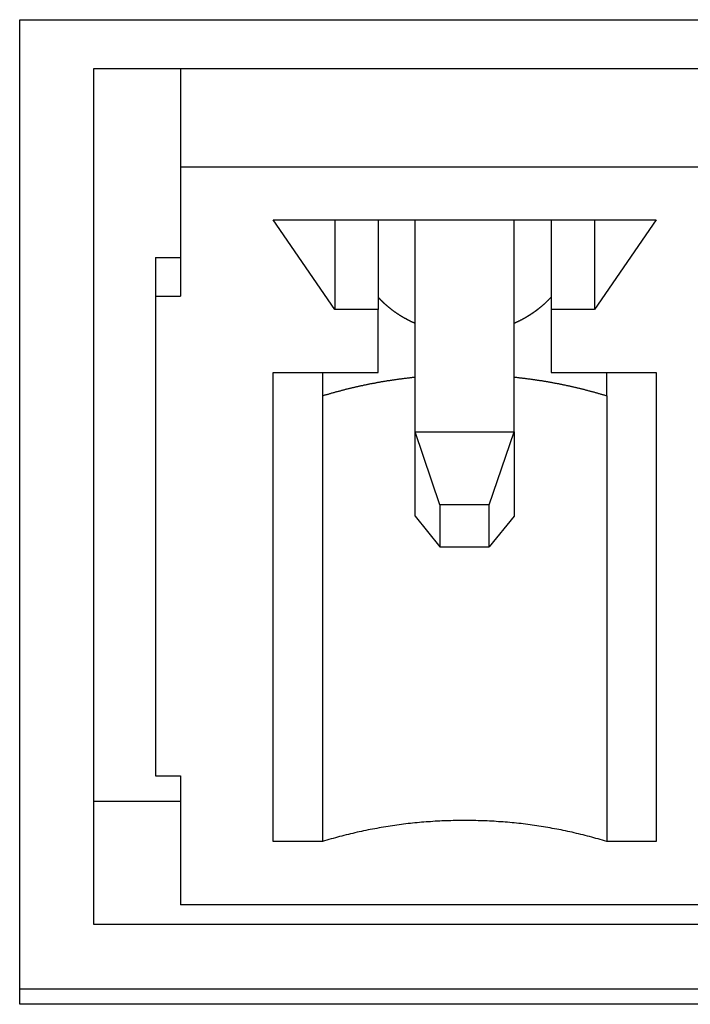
# Model space of a CAD drawing. Extents: x 1107 to 4046, y 937 to 3355.
# Tile 467 of 656: x 2201.63 to 2207.06, y 2637.49 to 2645.46. Entities that reach past the tile are written whole.
import ezdxf

# ---------------------------------------------------------------- set-up
doc = ezdxf.new("R2010")
doc.units = 0
doc.layers.add('KF_VIDA_L___C_REAR', color=7, linetype='CONTINUOUS')

# ---------------------------------------------------------------- blocks, each defined once
blk = doc.blocks.new('KF_VIDA_L___C_REAR')
at = {"layer": 'KF_VIDA_L___C_REAR'}
for p, q in [((14.65, 956.242676), (39.35, 956.242676)), ((14.65, 948.275242), (14.65, 956.242676)), ((15.25, 955.84806), (38.75, 955.84806)), ((15.25, 948.919857), (15.25, 955.84806)), ((15.95, 955.84806), (15.95, 955.049314)), ((38.05, 955.049314), (15.95, 955.049314)), ((15.95, 955.049314), (15.95, 954.00483)), ((17.2, 953.89825), (16.7, 954.622994)), ((16.7, 954.622994), (19.8, 954.622994)), ((17.2, 954.622994), (17.2, 953.89825)), ((17.55, 954.622994), (17.55, 953.89825)), ((17.85, 952.906528), (17.85, 954.622994)), ((18.65, 952.906528), (18.65, 954.622994)), ((18.95, 954.622994), (18.95, 953.89825)), ((19.8, 954.622994), (19.3, 953.89825)), ((19.3, 954.622994), (19.3, 953.89825)), ((15.75, 954.318329), (15.95, 954.318329)), ((15.75, 954.318329), (15.75, 954.00483)), ((15.75, 954.00483), (15.95, 954.00483)), ((15.75, 954.00483), (15.75, 950.125317)), ((17.55, 953.89825), (17.2, 953.89825)), ((17.55, 953.386666), (17.55, 953.89825)), ((19.3, 953.89825), (18.95, 953.89825)), ((18.95, 953.89825), (18.95, 953.386666)), ((16.7, 949.592417), (16.7, 953.386666)), ((16.7, 953.386666), (17.55, 953.386666)), ((17.1, 953.386666), (17.1, 953.197657)), ((18.95, 953.386666), (19.8, 953.386666)), ((19.4, 953.197657), (19.4, 953.386666)), ((19.8, 953.386666), (19.8, 949.592417)), ((17.1, 953.197657), (17.1, 949.592417)), ((19.4, 953.197657), (19.4, 949.592417)), ((17.85, 952.906528), (18.65, 952.906528)), ((18.05, 952.318001), (17.85, 952.906528)), ((17.85, 952.224416), (17.85, 952.906528)), ((18.45, 952.318001), (18.65, 952.906528)), ((18.65, 952.906528), (18.65, 952.224416)), ((18.45, 952.318001), (18.05, 952.318001)), ((18.05, 952.318001), (18.05, 951.976945)), ((18.45, 951.976945), (18.45, 952.318001)), ((17.85, 952.224416), (18.05, 951.976945)), ((18.65, 952.224416), (18.45, 951.976945)), ((18.05, 951.976945), (18.45, 951.976945)), ((15.75, 950.125317), (15.95, 950.125317)), ((15.95, 950.125317), (15.95, 949.080833)), ((15.25, 949.919857), (15.95, 949.919857)), ((17.1, 949.592417), (16.7, 949.592417)), ((19.8, 949.592417), (19.4, 949.592417)), ((38.05, 949.080833), (15.95, 949.080833)), ((38.75, 948.919857), (15.25, 948.919857)), ((14.65, 948.400242), (39.35, 948.400242)), ((39.35, 948.275242), (14.65, 948.275242))]:
    blk.add_line(p, q, dxfattribs=at)
for points in [[(17.85, 953.785, 0), (17.8482, 953.785, 0), (17.8464, 953.786, 0), (17.8446, 953.787, 0), (17.8428, 953.788, 0), (17.841, 953.789, 0), (17.8393, 953.789, 0), (17.8375, 953.79, 0), (17.8357, 953.791, 0), (17.8339, 953.792, 0), (17.8321, 953.793, 0), (17.8304, 953.793, 0), (17.8286, 953.794, 0), (17.8268, 953.795, 0), (17.8251, 953.796, 0), (17.8233, 953.797, 0), (17.8215, 953.798, 0), (17.8198, 953.798, 0), (17.818, 953.799, 0), (17.8162, 953.8, 0), (17.8145, 953.801, 0), (17.8127, 953.802, 0), (17.811, 953.803, 0), (17.8092, 953.804, 0), (17.8075, 953.804, 0), (17.8057, 953.805, 0), (17.804, 953.806, 0), (17.8022, 953.807, 0), (17.8005, 953.808, 0), (17.7987, 953.809, 0), (17.797, 953.81, 0), (17.7953, 953.811, 0), (17.7935, 953.812, 0), (17.7918, 953.812, 0), (17.7901, 953.813, 0), (17.7884, 953.814, 0), (17.7866, 953.815, 0), (17.7849, 953.816, 0), (17.7832, 953.817, 0), (17.7815, 953.818, 0), (17.7797, 953.819, 0), (17.778, 953.82, 0), (17.7763, 953.821, 0), (17.7746, 953.822, 0), (17.7729, 953.823, 0), (17.7712, 953.824, 0), (17.7695, 953.825, 0), (17.7678, 953.825, 0), (17.7661, 953.826, 0), (17.7644, 953.827, 0), (17.7627, 953.828, 0), (17.761, 953.829, 0), (17.7593, 953.83, 0), (17.7576, 953.831, 0), (17.7559, 953.832, 0), (17.7543, 953.833, 0), (17.7526, 953.834, 0), (17.7509, 953.835, 0), (17.7492, 953.836, 0), (17.7475, 953.837, 0), (17.7459, 953.838, 0), (17.7442, 953.839, 0), (17.7425, 953.84, 0), (17.7409, 953.841, 0), (17.7392, 953.842, 0), (17.7375, 953.843, 0), (17.7359, 953.844, 0), (17.7342, 953.845, 0), (17.7326, 953.846, 0), (17.7309, 953.847, 0), (17.7293, 953.848, 0), (17.7276, 953.849, 0), (17.726, 953.85, 0), (17.7243, 953.851, 0), (17.7227, 953.852, 0), (17.7211, 953.854, 0), (17.7194, 953.855, 0), (17.7178, 953.856, 0), (17.7162, 953.857, 0), (17.7145, 953.858, 0), (17.7129, 953.859, 0), (17.7113, 953.86, 0), (17.7097, 953.861, 0), (17.7081, 953.862, 0), (17.7064, 953.863, 0), (17.7048, 953.864, 0), (17.7032, 953.865, 0), (17.7016, 953.866, 0), (17.7, 953.867, 0), (17.6984, 953.869, 0), (17.6968, 953.87, 0), (17.6952, 953.871, 0), (17.6936, 953.872, 0), (17.692, 953.873, 0), (17.6904, 953.874, 0), (17.6888, 953.875, 0), (17.6873, 953.876, 0), (17.6857, 953.877, 0), (17.6841, 953.879, 0), (17.6825, 953.88, 0), (17.681, 953.881, 0), (17.6794, 953.882, 0), (17.6778, 953.883, 0), (17.6763, 953.884, 0), (17.6747, 953.885, 0), (17.6731, 953.887, 0), (17.6716, 953.888, 0), (17.67, 953.889, 0), (17.6685, 953.89, 0), (17.6669, 953.891, 0), (17.6654, 953.892, 0), (17.6638, 953.893, 0), (17.6623, 953.895, 0), (17.6607, 953.896, 0), (17.6592, 953.897, 0), (17.6577, 953.898, 0), (17.6562, 953.899, 0), (17.6546, 953.901, 0), (17.6531, 953.902, 0), (17.6516, 953.903, 0), (17.6501, 953.904, 0), (17.6485, 953.905, 0), (17.647, 953.907, 0), (17.6455, 953.908, 0), (17.644, 953.909, 0), (17.6425, 953.91, 0), (17.641, 953.911, 0), (17.6395, 953.913, 0), (17.638, 953.914, 0), (17.6365, 953.915, 0), (17.635, 953.916, 0), (17.6335, 953.918, 0), (17.6321, 953.919, 0), (17.6306, 953.92, 0), (17.6291, 953.921, 0), (17.6276, 953.922, 0), (17.6262, 953.924, 0), (17.6247, 953.925, 0), (17.6232, 953.926, 0), (17.6218, 953.928, 0), (17.6203, 953.929, 0), (17.6188, 953.93, 0), (17.6174, 953.931, 0), (17.6159, 953.933, 0), (17.6145, 953.934, 0), (17.613, 953.935, 0), (17.6116, 953.936, 0), (17.6102, 953.938, 0), (17.6087, 953.939, 0), (17.6073, 953.94, 0), (17.6059, 953.942, 0), (17.6044, 953.943, 0), (17.603, 953.944, 0), (17.6016, 953.945, 0), (17.6002, 953.947, 0), (17.5988, 953.948, 0), (17.5973, 953.949, 0), (17.5959, 953.951, 0), (17.5945, 953.952, 0), (17.5931, 953.953, 0), (17.5917, 953.955, 0), (17.5903, 953.956, 0), (17.5889, 953.957, 0), (17.5876, 953.959, 0), (17.5862, 953.96, 0), (17.5848, 953.961, 0), (17.5834, 953.963, 0), (17.582, 953.964, 0), (17.5807, 953.965, 0), (17.5793, 953.967, 0), (17.5779, 953.968, 0), (17.5766, 953.969, 0), (17.5752, 953.971, 0), (17.5738, 953.972, 0), (17.5725, 953.973, 0), (17.5711, 953.975, 0), (17.5698, 953.976, 0), (17.5685, 953.978, 0), (17.5671, 953.979, 0), (17.5658, 953.98, 0), (17.5644, 953.982, 0), (17.5631, 953.983, 0), (17.5618, 953.985, 0), (17.5605, 953.986, 0), (17.5591, 953.987, 0), (17.5578, 953.989, 0), (17.5565, 953.99, 0), (17.5552, 953.992, 0), (17.5539, 953.993, 0), (17.5526, 953.994, 0), (17.5513, 953.996, 0), (17.55, 953.997, 0)], [(18.95, 953.997, 0), (18.9487, 953.996, 0), (18.9474, 953.994, 0), (18.9461, 953.993, 0), (18.9448, 953.992, 0), (18.9435, 953.99, 0), (18.9422, 953.989, 0), (18.9409, 953.987, 0), (18.9395, 953.986, 0), (18.9382, 953.985, 0), (18.9369, 953.983, 0), (18.9356, 953.982, 0), (18.9342, 953.98, 0), (18.9329, 953.979, 0), (18.9315, 953.978, 0), (18.9302, 953.976, 0), (18.9289, 953.975, 0), (18.9275, 953.973, 0), (18.9262, 953.972, 0), (18.9248, 953.971, 0), (18.9234, 953.969, 0), (18.9221, 953.968, 0), (18.9207, 953.967, 0), (18.9193, 953.965, 0), (18.918, 953.964, 0), (18.9166, 953.963, 0), (18.9152, 953.961, 0), (18.9138, 953.96, 0), (18.9124, 953.959, 0), (18.9111, 953.957, 0), (18.9097, 953.956, 0), (18.9083, 953.955, 0), (18.9069, 953.953, 0), (18.9055, 953.952, 0), (18.9041, 953.951, 0), (18.9027, 953.949, 0), (18.9012, 953.948, 0), (18.8998, 953.947, 0), (18.8984, 953.945, 0), (18.897, 953.944, 0), (18.8956, 953.943, 0), (18.8941, 953.942, 0), (18.8927, 953.94, 0), (18.8913, 953.939, 0), (18.8898, 953.938, 0), (18.8884, 953.936, 0), (18.887, 953.935, 0), (18.8855, 953.934, 0), (18.8841, 953.933, 0), (18.8826, 953.931, 0), (18.8812, 953.93, 0), (18.8797, 953.929, 0), (18.8782, 953.928, 0), (18.8768, 953.926, 0), (18.8753, 953.925, 0), (18.8738, 953.924, 0), (18.8724, 953.922, 0), (18.8709, 953.921, 0), (18.8694, 953.92, 0), (18.8679, 953.919, 0), (18.8665, 953.918, 0), (18.865, 953.916, 0), (18.8635, 953.915, 0), (18.862, 953.914, 0), (18.8605, 953.913, 0), (18.859, 953.911, 0), (18.8575, 953.91, 0), (18.856, 953.909, 0), (18.8545, 953.908, 0), (18.853, 953.907, 0), (18.8515, 953.905, 0), (18.8499, 953.904, 0), (18.8484, 953.903, 0), (18.8469, 953.902, 0), (18.8454, 953.901, 0), (18.8438, 953.899, 0), (18.8423, 953.898, 0), (18.8408, 953.897, 0), (18.8393, 953.896, 0), (18.8377, 953.895, 0), (18.8362, 953.893, 0), (18.8346, 953.892, 0), (18.8331, 953.891, 0), (18.8315, 953.89, 0), (18.83, 953.889, 0), (18.8284, 953.888, 0), (18.8269, 953.887, 0), (18.8253, 953.885, 0), (18.8237, 953.884, 0), (18.8222, 953.883, 0), (18.8206, 953.882, 0), (18.819, 953.881, 0), (18.8175, 953.88, 0), (18.8159, 953.879, 0), (18.8143, 953.877, 0), (18.8127, 953.876, 0), (18.8112, 953.875, 0), (18.8096, 953.874, 0), (18.808, 953.873, 0), (18.8064, 953.872, 0), (18.8048, 953.871, 0), (18.8032, 953.87, 0), (18.8016, 953.869, 0), (18.8, 953.867, 0), (18.7984, 953.866, 0), (18.7968, 953.865, 0), (18.7952, 953.864, 0), (18.7936, 953.863, 0), (18.7919, 953.862, 0), (18.7903, 953.861, 0), (18.7887, 953.86, 0), (18.7871, 953.859, 0), (18.7855, 953.858, 0), (18.7838, 953.857, 0), (18.7822, 953.856, 0), (18.7806, 953.855, 0), (18.7789, 953.854, 0), (18.7773, 953.852, 0), (18.7757, 953.851, 0), (18.774, 953.85, 0), (18.7724, 953.849, 0), (18.7707, 953.848, 0), (18.7691, 953.847, 0), (18.7674, 953.846, 0), (18.7658, 953.845, 0), (18.7641, 953.844, 0), (18.7625, 953.843, 0), (18.7608, 953.842, 0), (18.7591, 953.841, 0), (18.7575, 953.84, 0), (18.7558, 953.839, 0), (18.7541, 953.838, 0), (18.7525, 953.837, 0), (18.7508, 953.836, 0), (18.7491, 953.835, 0), (18.7474, 953.834, 0), (18.7457, 953.833, 0), (18.7441, 953.832, 0), (18.7424, 953.831, 0), (18.7407, 953.83, 0), (18.739, 953.829, 0), (18.7373, 953.828, 0), (18.7356, 953.827, 0), (18.7339, 953.826, 0), (18.7322, 953.825, 0), (18.7305, 953.825, 0), (18.7288, 953.824, 0), (18.7271, 953.823, 0), (18.7254, 953.822, 0), (18.7237, 953.821, 0), (18.722, 953.82, 0), (18.7203, 953.819, 0), (18.7185, 953.818, 0), (18.7168, 953.817, 0), (18.7151, 953.816, 0), (18.7134, 953.815, 0), (18.7116, 953.814, 0), (18.7099, 953.813, 0), (18.7082, 953.812, 0), (18.7065, 953.812, 0), (18.7047, 953.811, 0), (18.703, 953.81, 0), (18.7013, 953.809, 0), (18.6995, 953.808, 0), (18.6978, 953.807, 0), (18.696, 953.806, 0), (18.6943, 953.805, 0), (18.6925, 953.804, 0), (18.6908, 953.804, 0), (18.689, 953.803, 0), (18.6873, 953.802, 0), (18.6855, 953.801, 0), (18.6838, 953.8, 0), (18.682, 953.799, 0), (18.6802, 953.798, 0), (18.6785, 953.798, 0), (18.6767, 953.797, 0), (18.6749, 953.796, 0), (18.6732, 953.795, 0), (18.6714, 953.794, 0), (18.6696, 953.793, 0), (18.6679, 953.793, 0), (18.6661, 953.792, 0), (18.6643, 953.791, 0), (18.6625, 953.79, 0), (18.6607, 953.789, 0), (18.659, 953.789, 0), (18.6572, 953.788, 0), (18.6554, 953.787, 0), (18.6536, 953.786, 0), (18.6518, 953.785, 0), (18.65, 953.785, 0)], [(17.85, 953.348, 0), (17.844, 953.347, 0), (17.838, 953.347, 0), (17.832, 953.346, 0), (17.826, 953.346, 0), (17.8201, 953.345, 0), (17.8141, 953.344, 0), (17.8081, 953.344, 0), (17.8021, 953.343, 0), (17.7961, 953.342, 0), (17.7902, 953.342, 0), (17.7842, 953.341, 0), (17.7782, 953.34, 0), (17.7722, 953.339, 0), (17.7663, 953.339, 0), (17.7603, 953.338, 0), (17.7543, 953.337, 0), (17.7484, 953.337, 0), (17.7424, 953.336, 0), (17.7364, 953.335, 0), (17.7305, 953.334, 0), (17.7245, 953.333, 0), (17.7185, 953.333, 0), (17.7126, 953.332, 0), (17.7066, 953.331, 0), (17.7007, 953.33, 0), (17.6947, 953.329, 0), (17.6888, 953.328, 0), (17.6828, 953.328, 0), (17.6769, 953.327, 0), (17.6709, 953.326, 0), (17.665, 953.325, 0), (17.659, 953.324, 0), (17.6531, 953.323, 0), (17.6472, 953.322, 0), (17.6412, 953.321, 0), (17.6353, 953.321, 0), (17.6294, 953.32, 0), (17.6234, 953.319, 0), (17.6175, 953.318, 0), (17.6116, 953.317, 0), (17.6057, 953.316, 0), (17.5997, 953.315, 0), (17.5938, 953.314, 0), (17.5879, 953.313, 0), (17.582, 953.312, 0), (17.5761, 953.311, 0), (17.5702, 953.31, 0), (17.5642, 953.309, 0), (17.5583, 953.308, 0), (17.5524, 953.307, 0), (17.5465, 953.306, 0), (17.5406, 953.305, 0), (17.5347, 953.303, 0), (17.5288, 953.302, 0), (17.5229, 953.301, 0), (17.517, 953.3, 0), (17.5112, 953.299, 0), (17.5053, 953.298, 0), (17.4994, 953.297, 0), (17.4935, 953.296, 0), (17.4876, 953.295, 0), (17.4817, 953.293, 0), (17.4759, 953.292, 0), (17.47, 953.291, 0), (17.4641, 953.29, 0), (17.4583, 953.289, 0), (17.4524, 953.287, 0), (17.4465, 953.286, 0), (17.4407, 953.285, 0), (17.4348, 953.284, 0), (17.429, 953.283, 0), (17.4231, 953.281, 0), (17.4172, 953.28, 0), (17.4114, 953.279, 0), (17.4056, 953.278, 0), (17.3997, 953.276, 0), (17.3939, 953.275, 0), (17.388, 953.274, 0), (17.3822, 953.272, 0), (17.3764, 953.271, 0), (17.3705, 953.27, 0), (17.3647, 953.268, 0), (17.3589, 953.267, 0), (17.3531, 953.266, 0), (17.3473, 953.264, 0), (17.3414, 953.263, 0), (17.3356, 953.262, 0), (17.3298, 953.26, 0), (17.324, 953.259, 0), (17.3182, 953.257, 0), (17.3124, 953.256, 0), (17.3066, 953.255, 0), (17.3008, 953.253, 0), (17.295, 953.252, 0), (17.2892, 953.25, 0), (17.2834, 953.249, 0), (17.2777, 953.247, 0), (17.2719, 953.246, 0), (17.2661, 953.244, 0), (17.2603, 953.243, 0), (17.2546, 953.241, 0), (17.2488, 953.24, 0), (17.243, 953.238, 0), (17.2373, 953.237, 0), (17.2315, 953.235, 0), (17.2258, 953.234, 0), (17.22, 953.232, 0), (17.2143, 953.231, 0), (17.2085, 953.229, 0), (17.2028, 953.228, 0), (17.197, 953.226, 0), (17.1913, 953.224, 0), (17.1856, 953.223, 0), (17.1798, 953.221, 0), (17.1741, 953.22, 0), (17.1684, 953.218, 0), (17.1627, 953.216, 0), (17.157, 953.215, 0), (17.1512, 953.213, 0), (17.1455, 953.211, 0), (17.1398, 953.21, 0), (17.1341, 953.208, 0), (17.1284, 953.206, 0), (17.1227, 953.205, 0), (17.1171, 953.203, 0), (17.1114, 953.201, 0), (17.1057, 953.199, 0), (17.1, 953.198, 0)], [(19.4, 953.198, 0), (19.3943, 953.199, 0), (19.3886, 953.201, 0), (19.3829, 953.203, 0), (19.3773, 953.205, 0), (19.3716, 953.206, 0), (19.3659, 953.208, 0), (19.3602, 953.21, 0), (19.3545, 953.211, 0), (19.3488, 953.213, 0), (19.343, 953.215, 0), (19.3373, 953.216, 0), (19.3316, 953.218, 0), (19.3259, 953.22, 0), (19.3202, 953.221, 0), (19.3144, 953.223, 0), (19.3087, 953.224, 0), (19.303, 953.226, 0), (19.2972, 953.228, 0), (19.2915, 953.229, 0), (19.2857, 953.231, 0), (19.28, 953.232, 0), (19.2742, 953.234, 0), (19.2685, 953.235, 0), (19.2627, 953.237, 0), (19.257, 953.238, 0), (19.2512, 953.24, 0), (19.2454, 953.241, 0), (19.2397, 953.243, 0), (19.2339, 953.244, 0), (19.2281, 953.246, 0), (19.2223, 953.247, 0), (19.2166, 953.249, 0), (19.2108, 953.25, 0), (19.205, 953.252, 0), (19.1992, 953.253, 0), (19.1934, 953.255, 0), (19.1876, 953.256, 0), (19.1818, 953.257, 0), (19.176, 953.259, 0), (19.1702, 953.26, 0), (19.1644, 953.262, 0), (19.1586, 953.263, 0), (19.1527, 953.264, 0), (19.1469, 953.266, 0), (19.1411, 953.267, 0), (19.1353, 953.268, 0), (19.1295, 953.27, 0), (19.1236, 953.271, 0), (19.1178, 953.272, 0), (19.112, 953.274, 0), (19.1061, 953.275, 0), (19.1003, 953.276, 0), (19.0944, 953.278, 0), (19.0886, 953.279, 0), (19.0828, 953.28, 0), (19.0769, 953.281, 0), (19.071, 953.283, 0), (19.0652, 953.284, 0), (19.0593, 953.285, 0), (19.0535, 953.286, 0), (19.0476, 953.287, 0), (19.0417, 953.289, 0), (19.0359, 953.29, 0), (19.03, 953.291, 0), (19.0241, 953.292, 0), (19.0183, 953.293, 0), (19.0124, 953.295, 0), (19.0065, 953.296, 0), (19.0006, 953.297, 0), (18.9947, 953.298, 0), (18.9888, 953.299, 0), (18.983, 953.3, 0), (18.9771, 953.301, 0), (18.9712, 953.302, 0), (18.9653, 953.303, 0), (18.9594, 953.305, 0), (18.9535, 953.306, 0), (18.9476, 953.307, 0), (18.9417, 953.308, 0), (18.9358, 953.309, 0), (18.9298, 953.31, 0), (18.9239, 953.311, 0), (18.918, 953.312, 0), (18.9121, 953.313, 0), (18.9062, 953.314, 0), (18.9003, 953.315, 0), (18.8943, 953.316, 0), (18.8884, 953.317, 0), (18.8825, 953.318, 0), (18.8766, 953.319, 0), (18.8706, 953.32, 0), (18.8647, 953.321, 0), (18.8588, 953.321, 0), (18.8528, 953.322, 0), (18.8469, 953.323, 0), (18.841, 953.324, 0), (18.835, 953.325, 0), (18.8291, 953.326, 0), (18.8231, 953.327, 0), (18.8172, 953.328, 0), (18.8112, 953.328, 0), (18.8053, 953.329, 0), (18.7993, 953.33, 0), (18.7934, 953.331, 0), (18.7874, 953.332, 0), (18.7815, 953.333, 0), (18.7755, 953.333, 0), (18.7695, 953.334, 0), (18.7636, 953.335, 0), (18.7576, 953.336, 0), (18.7516, 953.337, 0), (18.7457, 953.337, 0), (18.7397, 953.338, 0), (18.7337, 953.339, 0), (18.7278, 953.339, 0), (18.7218, 953.34, 0), (18.7158, 953.341, 0), (18.7098, 953.342, 0), (18.7039, 953.342, 0), (18.6979, 953.343, 0), (18.6919, 953.344, 0), (18.6859, 953.344, 0), (18.6799, 953.345, 0), (18.674, 953.346, 0), (18.668, 953.346, 0), (18.662, 953.347, 0), (18.656, 953.347, 0), (18.65, 953.348, 0)], [(19.4, 949.592, 0), (19.3827, 949.598, 0), (19.3654, 949.603, 0), (19.3481, 949.608, 0), (19.3307, 949.613, 0), (19.3133, 949.618, 0), (19.2959, 949.623, 0), (19.2784, 949.627, 0), (19.261, 949.632, 0), (19.2434, 949.637, 0), (19.2259, 949.641, 0), (19.2083, 949.646, 0), (19.1907, 949.65, 0), (19.1731, 949.654, 0), (19.1554, 949.658, 0), (19.1377, 949.663, 0), (19.12, 949.667, 0), (19.1023, 949.671, 0), (19.0845, 949.674, 0), (19.0668, 949.678, 0), (19.049, 949.682, 0), (19.0311, 949.686, 0), (19.0133, 949.689, 0), (18.9954, 949.693, 0), (18.9775, 949.696, 0), (18.9596, 949.699, 0), (18.9417, 949.702, 0), (18.9237, 949.706, 0), (18.9057, 949.709, 0), (18.8877, 949.712, 0), (18.8697, 949.714, 0), (18.8517, 949.717, 0), (18.8336, 949.72, 0), (18.8156, 949.723, 0), (18.7975, 949.725, 0), (18.7794, 949.728, 0), (18.7613, 949.73, 0), (18.7431, 949.732, 0), (18.725, 949.735, 0), (18.7068, 949.737, 0), (18.6887, 949.739, 0), (18.6705, 949.741, 0), (18.6523, 949.743, 0), (18.6341, 949.744, 0), (18.6159, 949.746, 0), (18.5976, 949.748, 0), (18.5794, 949.749, 0), (18.5612, 949.751, 0), (18.5429, 949.752, 0), (18.5246, 949.753, 0), (18.5064, 949.755, 0), (18.4881, 949.756, 0), (18.4698, 949.757, 0), (18.4515, 949.758, 0), (18.4332, 949.759, 0), (18.4149, 949.76, 0), (18.3966, 949.76, 0), (18.3783, 949.761, 0), (18.36, 949.761, 0), (18.3416, 949.762, 0), (18.3233, 949.762, 0), (18.305, 949.763, 0), (18.2867, 949.763, 0), (18.2683, 949.763, 0), (18.25, 949.763, 0), (18.2317, 949.763, 0), (18.2133, 949.763, 0), (18.195, 949.763, 0), (18.1767, 949.762, 0), (18.1584, 949.762, 0), (18.14, 949.761, 0), (18.1217, 949.761, 0), (18.1034, 949.76, 0), (18.0851, 949.76, 0), (18.0668, 949.759, 0), (18.0485, 949.758, 0), (18.0302, 949.757, 0), (18.0119, 949.756, 0), (17.9936, 949.755, 0), (17.9754, 949.753, 0), (17.9571, 949.752, 0), (17.9388, 949.751, 0), (17.9206, 949.749, 0), (17.9024, 949.748, 0), (17.8841, 949.746, 0), (17.8659, 949.744, 0), (17.8477, 949.743, 0), (17.8295, 949.741, 0), (17.8113, 949.739, 0), (17.7932, 949.737, 0), (17.775, 949.735, 0), (17.7569, 949.732, 0), (17.7387, 949.73, 0), (17.7206, 949.728, 0), (17.7025, 949.725, 0), (17.6844, 949.723, 0), (17.6664, 949.72, 0), (17.6483, 949.717, 0), (17.6303, 949.714, 0), (17.6123, 949.712, 0), (17.5943, 949.709, 0), (17.5763, 949.706, 0), (17.5583, 949.702, 0), (17.5404, 949.699, 0), (17.5225, 949.696, 0), (17.5046, 949.693, 0), (17.4867, 949.689, 0), (17.4689, 949.686, 0), (17.451, 949.682, 0), (17.4332, 949.678, 0), (17.4155, 949.674, 0), (17.3977, 949.671, 0), (17.38, 949.667, 0), (17.3623, 949.663, 0), (17.3446, 949.658, 0), (17.3269, 949.654, 0), (17.3093, 949.65, 0), (17.2917, 949.646, 0), (17.2741, 949.641, 0), (17.2566, 949.637, 0), (17.239, 949.632, 0), (17.2216, 949.627, 0), (17.2041, 949.623, 0), (17.1867, 949.618, 0), (17.1693, 949.613, 0), (17.1519, 949.608, 0), (17.1346, 949.603, 0), (17.1173, 949.598, 0), (17.1, 949.592, 0)]]:
    blk.add_polyline3d(points, dxfattribs=at)

msp = doc.modelspace()

# ---------------------------------------------------------------- block references
at = {"layer": 'KF_VIDA_L___C_REAR'}
msp.add_blockref('KF_VIDA_L___C_REAR', (2186.9791, 1689.2132), dxfattribs=at)

doc.saveas('drawing.dxf')
